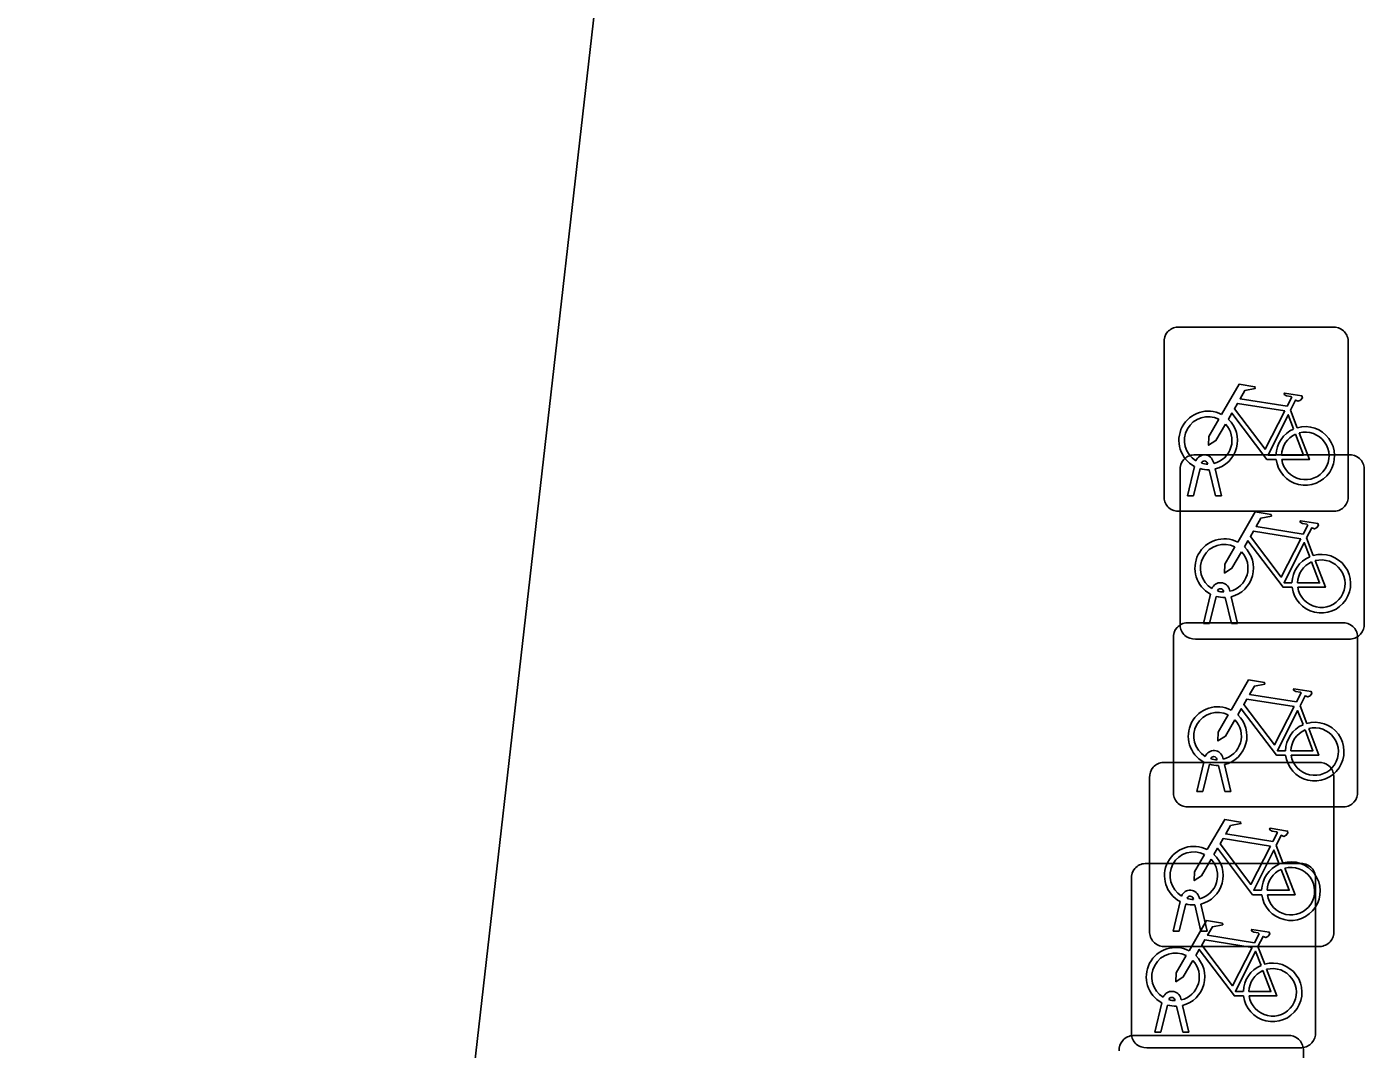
# Model space of a CAD drawing. Extents: x 161696 to 162377, y 380761 to 381673.
# Drawn here: x 162281.08 to 162288.34, y 381201.27 to 381206.82 of the extents above; entities that cross this region are included whole.
import ezdxf

# ---------------------------------------------------------------- set-up
doc = ezdxf.new("R2010")
doc.units = 0
doc.layers.add('IMGEO_Fietsenrek', color=7, linetype='Continuous')
doc.layers.add('IMGEO_Voetpad_open', color=7, linetype='Continuous')

msp = doc.modelspace()

# ---------------------------------------------------------------- linework, layer by layer
at = {"layer": 'IMGEO_Fietsenrek'}
for p, q in [((162287.3279, 381205.1915), (162288.1688, 381205.1915)), ((162288.1688, 381205.1915), (162287.3279, 381205.1915)), ((162287.2535, 381204.2669), (162287.2535, 381205.1078)), ((162287.2535, 381205.1078), (162287.2535, 381204.2669)), ((162288.2525, 381205.1171), (162288.2525, 381204.2762)), ((162288.2525, 381204.2762), (162288.2525, 381205.1171)), ((162287.9402, 381204.7412), (162287.9765, 381204.646)), ((162287.3805, 381204.2763), (162287.4188, 381204.4363)), ((162287.4149, 381204.4985), (162288.2558, 381204.4985)), ((162288.2558, 381204.4985), (162287.4149, 381204.4985)), ((162287.4909, 381204.4479), (162287.4899, 381204.4522)), ((162287.5216, 381204.4594), (162287.5234, 381204.4515)), ((162287.3405, 381203.5739), (162287.3405, 381204.4148)), ((162287.3405, 381204.4148), (162287.3405, 381203.5739)), ((162287.4492, 381204.4241), (162287.4139, 381204.2763)), ((162287.532, 381204.2763), (162287.4981, 381204.418)), ((162287.5304, 381204.4223), (162287.5654, 381204.2763)), ((162288.3395, 381204.4241), (162288.3395, 381203.5832)), ((162288.3395, 381203.5832), (162288.3395, 381204.4241)), ((162287.4139, 381204.2763), (162287.3805, 381204.2763)), ((162287.5654, 381204.2763), (162287.532, 381204.2763)), ((162288.1781, 381204.1925), (162287.3372, 381204.1925)), ((162287.3372, 381204.1925), (162288.1781, 381204.1925)), ((162288.0272, 381204.0482), (162288.0635, 381203.953)), ((162287.4675, 381203.5833), (162287.5058, 381203.7433)), ((162287.5362, 381203.7311), (162287.5009, 381203.5833)), ((162287.5779, 381203.7549), (162287.5769, 381203.7592)), ((162287.619, 381203.5833), (162287.5851, 381203.725)), ((162287.6086, 381203.7664), (162287.6104, 381203.7585)), ((162287.6174, 381203.7293), (162287.6524, 381203.5833)), ((162287.3789, 381203.5875), (162288.2198, 381203.5875)), ((162288.2198, 381203.5875), (162287.3789, 381203.5875)), ((162287.5009, 381203.5833), (162287.4675, 381203.5833)), ((162287.6524, 381203.5833), (162287.619, 381203.5833)), ((162287.3045, 381202.6629), (162287.3045, 381203.5038)), ((162287.3045, 381203.5038), (162287.3045, 381202.6629)), ((162288.2651, 381203.4995), (162287.4242, 381203.4995)), ((162287.4242, 381203.4995), (162288.2651, 381203.4995)), ((162288.3035, 381203.5131), (162288.3035, 381202.6722)), ((162288.3035, 381202.6722), (162288.3035, 381203.5131)), ((162287.9912, 381203.1372), (162288.0275, 381203.042)), ((162287.5419, 381202.8439), (162287.5409, 381202.8482)), ((162287.5726, 381202.8554), (162287.5744, 381202.8475)), ((162287.2499, 381202.8305), (162288.0908, 381202.8305)), ((162288.0908, 381202.8305), (162287.2499, 381202.8305)), ((162287.4315, 381202.6723), (162287.4698, 381202.8323)), ((162287.5002, 381202.8201), (162287.4649, 381202.6723)), ((162287.583, 381202.6723), (162287.5491, 381202.814)), ((162287.5814, 381202.8183), (162287.6164, 381202.6723)), ((162287.1755, 381201.9059), (162287.1755, 381202.7468)), ((162287.1755, 381202.7468), (162287.1755, 381201.9059)), ((162288.1745, 381202.7561), (162288.1745, 381201.9152)), ((162288.1745, 381201.9152), (162288.1745, 381202.7561)), ((162287.4649, 381202.6723), (162287.4315, 381202.6723)), ((162287.6164, 381202.6723), (162287.583, 381202.6723)), ((162288.2291, 381202.5885), (162287.3882, 381202.5885)), ((162287.3882, 381202.5885), (162288.2291, 381202.5885)), ((162287.8622, 381202.3802), (162287.8985, 381202.285)), ((162287.1509, 381202.2815), (162287.9918, 381202.2815)), ((162287.9918, 381202.2815), (162287.1509, 381202.2815)), ((162287.0765, 381201.3569), (162287.0765, 381202.1978)), ((162287.0765, 381202.1978), (162287.0765, 381201.3569)), ((162288.0755, 381202.2071), (162288.0755, 381201.3662)), ((162288.0755, 381201.3662), (162288.0755, 381202.2071)), ((162287.3025, 381201.9153), (162287.3408, 381202.0753)), ((162287.3712, 381202.0631), (162287.3359, 381201.9153)), ((162287.4129, 381202.0869), (162287.4119, 381202.0912)), ((162287.454, 381201.9153), (162287.4201, 381202.057)), ((162287.4436, 381202.0984), (162287.4454, 381202.0905)), ((162287.4524, 381202.0613), (162287.4874, 381201.9153)), ((162287.3359, 381201.9153), (162287.3025, 381201.9153)), ((162287.4874, 381201.9153), (162287.454, 381201.9153)), ((162288.1001, 381201.8315), (162287.2592, 381201.8315)), ((162287.2592, 381201.8315), (162288.1001, 381201.8315)), ((162287.7632, 381201.8312), (162287.7995, 381201.736)), ((162287.3139, 381201.5379), (162287.3129, 381201.5422)), ((162287.3446, 381201.5494), (162287.3464, 381201.5415)), ((162287.2035, 381201.3663), (162287.2418, 381201.5263)), ((162287.2722, 381201.5141), (162287.2369, 381201.3663)), ((162287.355, 381201.3663), (162287.3211, 381201.508)), ((162287.3534, 381201.5123), (162287.3884, 381201.3663)), ((162287.0849, 381201.3485), (162287.9258, 381201.3485)), ((162287.9258, 381201.3485), (162287.0849, 381201.3485)), ((162287.2369, 381201.3663), (162287.2035, 381201.3663)), ((162287.3884, 381201.3663), (162287.355, 381201.3663)), ((162288.0011, 381201.2825), (162287.1602, 381201.2825)), ((162287.1602, 381201.2825), (162288.0011, 381201.2825)), ((162288.0095, 381201.2741), (162288.0095, 381200.4332)), ((162288.0095, 381200.4332), (162288.0095, 381201.2741))]:
    msp.add_line(p, q, dxfattribs=at)
for points in [[(162287.5661, 381204.7182), (162287.6608, 381204.8817), (162287.747, 381204.8679), (162287.7487, 381204.8592), (162287.6926, 381204.8483), (162287.6664, 381204.803), (162287.9216, 381204.7622)], [(162287.9216, 381204.7622), (162287.9466, 381204.811), (162287.9415, 381204.815), (162287.9183, 381204.8187), (162287.9056, 381204.8262), (162287.9046, 381204.8293), (162287.9068, 381204.8339), (162288.0016, 381204.8188), (162288.0039, 381204.8085), (162287.9945, 381204.7961), (162287.9821, 381204.7897), (162287.9676, 381204.7959), (162287.9402, 381204.7412)], [(162287.8618, 381204.4735), (162287.8121, 381204.4736), (162287.6214, 381204.7253), (162287.6024, 381204.6925)], [(162287.9087, 381204.737), (162287.6519, 381204.778), (162287.6352, 381204.7492), (162287.8022, 381204.5289), (162287.9087, 381204.737)], [(162287.5868, 381204.6657), (162287.5352, 381204.5765), (162287.4953, 381204.5505), (162287.4965, 381204.598), (162287.551, 381204.6922)], [(162287.9567, 381204.639), (162287.9274, 381204.7158), (162287.818, 381204.4977), (162287.8607, 381204.4976)], [(162287.8907, 381204.4975), (162288.0106, 381204.4973), (162287.9674, 381204.6109)], [(162287.9872, 381204.6178), (162288.0422, 381204.4732), (162287.8921, 381204.4735)], [(162287.6531, 381204.0252), (162287.7478, 381204.1887), (162287.834, 381204.1749), (162287.8357, 381204.1662), (162287.7796, 381204.1553), (162287.7534, 381204.11), (162288.0086, 381204.0692)], [(162287.9957, 381204.044), (162287.7389, 381204.085), (162287.7222, 381204.0562), (162287.8892, 381203.8359), (162287.9957, 381204.044)], [(162288.0086, 381204.0692), (162288.0336, 381204.118), (162288.0285, 381204.122), (162288.0053, 381204.1257), (162287.9926, 381204.1332), (162287.9916, 381204.1363), (162287.9938, 381204.1409), (162288.0886, 381204.1258), (162288.0909, 381204.1155), (162288.0815, 381204.1031), (162288.0691, 381204.0967), (162288.0546, 381204.1029), (162288.0272, 381204.0482)], [(162287.6738, 381203.9727), (162287.6222, 381203.8835), (162287.5823, 381203.8575), (162287.5835, 381203.905), (162287.638, 381203.9992)], [(162287.9488, 381203.7805), (162287.8991, 381203.7806), (162287.7084, 381204.0323), (162287.6894, 381203.9995)], [(162288.0437, 381203.946), (162288.0144, 381204.0228), (162287.905, 381203.8047), (162287.9477, 381203.8046)], [(162287.9777, 381203.8045), (162288.0976, 381203.8043), (162288.0544, 381203.9179)], [(162288.0742, 381203.9248), (162288.1292, 381203.7802), (162287.9791, 381203.7805)], [(162287.6171, 381203.1142), (162287.7118, 381203.2777), (162287.798, 381203.2639), (162287.7997, 381203.2552), (162287.7436, 381203.2443), (162287.7174, 381203.199), (162287.9726, 381203.1582)], [(162287.9726, 381203.1582), (162287.9976, 381203.207), (162287.9925, 381203.211), (162287.9693, 381203.2147), (162287.9566, 381203.2222), (162287.9556, 381203.2253), (162287.9578, 381203.2299), (162288.0526, 381203.2148), (162288.0549, 381203.2045), (162288.0455, 381203.1921), (162288.0331, 381203.1857), (162288.0186, 381203.1919), (162287.9912, 381203.1372)], [(162287.9597, 381203.133), (162287.7029, 381203.174), (162287.6862, 381203.1452), (162287.8532, 381202.9249), (162287.9597, 381203.133)], [(162287.6378, 381203.0617), (162287.5862, 381202.9725), (162287.5463, 381202.9465), (162287.5475, 381202.994), (162287.602, 381203.0882)], [(162287.9128, 381202.8695), (162287.8631, 381202.8696), (162287.6724, 381203.1213), (162287.6534, 381203.0885)], [(162288.0077, 381203.035), (162287.9784, 381203.1118), (162287.869, 381202.8937), (162287.9117, 381202.8936)], [(162287.9417, 381202.8935), (162288.0616, 381202.8933), (162288.0184, 381203.0069)], [(162288.0382, 381203.0138), (162288.0932, 381202.8692), (162287.9431, 381202.8695)], [(162287.4881, 381202.3572), (162287.5828, 381202.5207), (162287.669, 381202.5069), (162287.6707, 381202.4982), (162287.6146, 381202.4873), (162287.5884, 381202.442), (162287.8436, 381202.4012)], [(162287.8307, 381202.376), (162287.5739, 381202.417), (162287.5572, 381202.3882), (162287.7242, 381202.1679), (162287.8307, 381202.376)], [(162287.8436, 381202.4012), (162287.8686, 381202.45), (162287.8635, 381202.454), (162287.8403, 381202.4577), (162287.8276, 381202.4652), (162287.8266, 381202.4683), (162287.8288, 381202.4729), (162287.9236, 381202.4578), (162287.9259, 381202.4475), (162287.9165, 381202.4351), (162287.9041, 381202.4287), (162287.8896, 381202.4349), (162287.8622, 381202.3802)], [(162287.5088, 381202.3047), (162287.4572, 381202.2155), (162287.4173, 381202.1895), (162287.4185, 381202.237), (162287.473, 381202.3312)], [(162287.7838, 381202.1125), (162287.7341, 381202.1126), (162287.5434, 381202.3643), (162287.5244, 381202.3315)], [(162287.8787, 381202.278), (162287.8494, 381202.3548), (162287.74, 381202.1367), (162287.7827, 381202.1366)], [(162287.8127, 381202.1365), (162287.9326, 381202.1363), (162287.8894, 381202.2499)], [(162287.9092, 381202.2568), (162287.9642, 381202.1122), (162287.8141, 381202.1125)], [(162287.3891, 381201.8082), (162287.4838, 381201.9717), (162287.57, 381201.9579), (162287.5717, 381201.9492), (162287.5156, 381201.9383), (162287.4894, 381201.893), (162287.7446, 381201.8522)], [(162287.7446, 381201.8522), (162287.7696, 381201.901), (162287.7645, 381201.905), (162287.7413, 381201.9087), (162287.7286, 381201.9162), (162287.7276, 381201.9193), (162287.7298, 381201.9239), (162287.8246, 381201.9088), (162287.8269, 381201.8985), (162287.8175, 381201.8861), (162287.8051, 381201.8797), (162287.7906, 381201.8859), (162287.7632, 381201.8312)], [(162287.7317, 381201.827), (162287.4749, 381201.868), (162287.4582, 381201.8392), (162287.6252, 381201.6189), (162287.7317, 381201.827)], [(162287.4098, 381201.7557), (162287.3582, 381201.6665), (162287.3183, 381201.6405), (162287.3195, 381201.688), (162287.374, 381201.7822)], [(162287.6848, 381201.5635), (162287.6351, 381201.5636), (162287.4444, 381201.8153), (162287.4254, 381201.7825)], [(162287.7797, 381201.729), (162287.7504, 381201.8058), (162287.641, 381201.5877), (162287.6837, 381201.5876)], [(162287.7137, 381201.5875), (162287.8336, 381201.5873), (162287.7904, 381201.7009)], [(162287.8102, 381201.7078), (162287.8652, 381201.5632), (162287.7151, 381201.5635)]]:
    msp.add_lwpolyline(points, dxfattribs=at)
for centre, radius, start, end in [((162287.3312, 381205.1136), 0.0779, 92.4484, 184.28452), ((162287.3312, 381205.1136), 0.0779, 92.4484, 184.28452), ((162288.1746, 381205.1138), 0.0779, 2.4484, 94.28452), ((162288.1746, 381205.1138), 0.0779, 2.4484, 94.28452), ((162287.4931, 381204.5769), 0.159, 62.67661, 242.13685), ((162287.4931, 381204.5769), 0.129, 63.31916, 238.90302), ((162287.4931, 381204.5769), 0.129, 283.60429, 43.43025), ((162287.4931, 381204.5769), 0.159, 283.5766, 46.60424), ((162288.0197, 381204.4929), 0.159, 187.0065, 105.77075), ((162288.0197, 381204.4929), 0.159, 113.3408, 178.32165), ((162288.0197, 381204.4929), 0.129, 113.92302, 177.95563), ((162288.0197, 381204.4929), 0.129, 188.67146, 104.58832), ((162287.4182, 381204.4206), 0.0779, 92.4484, 184.28452), ((162287.4182, 381204.4206), 0.0779, 92.4484, 184.28452), ((162287.4729, 381204.4483), 0.0499, 12.8025, 158.69338), ((162287.4729, 381204.4483), 0.0174, 12.8025, 163.45023), ((162287.4931, 381204.5769), 0.129, 253.41502, 269.02044), ((162288.2616, 381204.4208), 0.0779, 2.4484, 94.28452), ((162288.2616, 381204.4208), 0.0779, 2.4484, 94.28452), ((162287.4931, 381204.5769), 0.159, 253.99666, 271.78671), ((162287.3314, 381204.2702), 0.0779, 182.4484, 274.28452), ((162287.3314, 381204.2702), 0.0779, 182.4484, 274.28452), ((162288.1748, 381204.2704), 0.0779, 272.4484, 4.28452), ((162288.1748, 381204.2704), 0.0779, 272.4484, 4.28452), ((162287.5801, 381203.8839), 0.159, 62.67661, 242.13685), ((162287.5801, 381203.8839), 0.129, 63.31916, 238.90302), ((162287.5801, 381203.8839), 0.159, 283.5766, 46.60424), ((162287.5801, 381203.8839), 0.129, 283.60429, 43.43025), ((162288.1067, 381203.7999), 0.159, 113.3408, 178.32165), ((162288.1067, 381203.7999), 0.159, 187.0065, 105.77075), ((162288.1067, 381203.7999), 0.129, 188.67146, 104.58832), ((162288.1067, 381203.7999), 0.129, 113.92302, 177.95563), ((162287.5599, 381203.7553), 0.0499, 12.8025, 158.69338), ((162287.5801, 381203.8839), 0.159, 253.99666, 271.78671), ((162287.5599, 381203.7553), 0.0174, 12.8025, 163.45023), ((162287.5801, 381203.8839), 0.129, 253.41502, 269.02044), ((162287.3822, 381203.5096), 0.0779, 92.4484, 184.28452), ((162287.3822, 381203.5096), 0.0779, 92.4484, 184.28452), ((162287.4184, 381203.5772), 0.0779, 182.4484, 274.28452), ((162287.4184, 381203.5772), 0.0779, 182.4484, 274.28452), ((162288.2256, 381203.5098), 0.0779, 2.4484, 94.28452), ((162288.2256, 381203.5098), 0.0779, 2.4484, 94.28452), ((162288.2618, 381203.5774), 0.0779, 272.4484, 4.28452), ((162288.2618, 381203.5774), 0.0779, 272.4484, 4.28452), ((162287.5441, 381202.9729), 0.159, 62.67661, 242.13685), ((162287.5441, 381202.9729), 0.129, 63.31916, 238.90302), ((162287.5441, 381202.9729), 0.129, 283.60429, 43.43025), ((162287.5441, 381202.9729), 0.159, 283.5766, 46.60424), ((162288.0707, 381202.8889), 0.159, 113.3408, 178.32165), ((162288.0707, 381202.8889), 0.159, 187.0065, 105.77075), ((162288.0707, 381202.8889), 0.129, 113.92302, 177.95563), ((162288.0707, 381202.8889), 0.129, 188.67146, 104.58832), ((162287.5239, 381202.8443), 0.0499, 12.8025, 158.69338), ((162287.5239, 381202.8443), 0.0174, 12.8025, 163.45023), ((162287.5441, 381202.9729), 0.129, 253.41502, 269.02044), ((162287.2532, 381202.7526), 0.0779, 92.4484, 184.28452), ((162287.2532, 381202.7526), 0.0779, 92.4484, 184.28452), ((162287.5441, 381202.9729), 0.159, 253.99666, 271.78671), ((162288.0966, 381202.7528), 0.0779, 2.4484, 94.28452), ((162288.0966, 381202.7528), 0.0779, 2.4484, 94.28452), ((162287.3824, 381202.6662), 0.0779, 182.4484, 274.28452), ((162287.3824, 381202.6662), 0.0779, 182.4484, 274.28452), ((162288.2258, 381202.6664), 0.0779, 272.4484, 4.28452), ((162288.2258, 381202.6664), 0.0779, 272.4484, 4.28452), ((162287.4151, 381202.2159), 0.159, 62.67661, 242.13685), ((162287.4151, 381202.2159), 0.129, 63.31916, 238.90302), ((162287.4151, 381202.2159), 0.159, 283.5766, 46.60424), ((162287.1542, 381202.2036), 0.0779, 92.4484, 184.28452), ((162287.1542, 381202.2036), 0.0779, 92.4484, 184.28452), ((162287.4151, 381202.2159), 0.129, 283.60429, 43.43025), ((162287.9417, 381202.1319), 0.159, 113.3408, 178.32165), ((162287.9417, 381202.1319), 0.159, 187.0065, 105.77075), ((162287.9417, 381202.1319), 0.129, 188.67146, 104.58832), ((162287.9976, 381202.2038), 0.0779, 2.4484, 94.28452), ((162287.9976, 381202.2038), 0.0779, 2.4484, 94.28452), ((162287.9417, 381202.1319), 0.129, 113.92302, 177.95563), ((162287.3949, 381202.0873), 0.0499, 12.8025, 158.69338), ((162287.4151, 381202.2159), 0.159, 253.99666, 271.78671), ((162287.3949, 381202.0873), 0.0174, 12.8025, 163.45023), ((162287.4151, 381202.2159), 0.129, 253.41502, 269.02044), ((162287.2534, 381201.9092), 0.0779, 182.4484, 274.28452), ((162287.2534, 381201.9092), 0.0779, 182.4484, 274.28452), ((162288.0968, 381201.9094), 0.0779, 272.4484, 4.28452), ((162288.0968, 381201.9094), 0.0779, 272.4484, 4.28452), ((162287.3161, 381201.6669), 0.159, 62.67661, 242.13685), ((162287.3161, 381201.6669), 0.129, 63.31916, 238.90302), ((162287.3161, 381201.6669), 0.129, 283.60429, 43.43025), ((162287.3161, 381201.6669), 0.159, 283.5766, 46.60424), ((162287.8427, 381201.5829), 0.159, 113.3408, 178.32165), ((162287.8427, 381201.5829), 0.159, 187.0065, 105.77075), ((162287.8427, 381201.5829), 0.129, 113.92302, 177.95563), ((162287.8427, 381201.5829), 0.129, 188.67146, 104.58832), ((162287.2959, 381201.5383), 0.0499, 12.8025, 158.69338), ((162287.2959, 381201.5383), 0.0174, 12.8025, 163.45023), ((162287.3161, 381201.6669), 0.129, 253.41502, 269.02044), ((162287.3161, 381201.6669), 0.159, 253.99666, 271.78671), ((162287.0882, 381201.2706), 0.0779, 92.4484, 184.28452), ((162287.0882, 381201.2706), 0.0779, 92.4484, 184.28452), ((162287.1544, 381201.3602), 0.0779, 182.4484, 274.28452), ((162287.1544, 381201.3602), 0.0779, 182.4484, 274.28452), ((162287.9316, 381201.2708), 0.0779, 2.4484, 94.28452), ((162287.9316, 381201.2708), 0.0779, 2.4484, 94.28452), ((162287.9978, 381201.3604), 0.0779, 272.4484, 4.28452), ((162287.9978, 381201.3604), 0.0779, 272.4484, 4.28452)]:
    msp.add_arc(centre, radius, start, end, dxfattribs=at)
at = {"layer": 'IMGEO_Voetpad_open'}
msp.add_lwpolyline([(162275.499, 381131.748), (162280.246, 381172.46), (162284.2, 381207.225)], dxfattribs=at)

doc.saveas('drawing.dxf')
